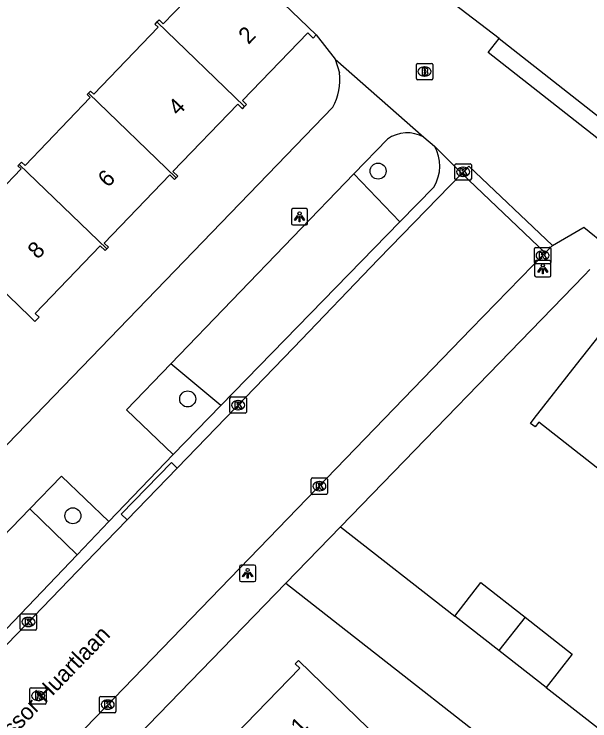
# Model space of a CAD drawing. Extents: x 157466 to 158888, y 383063 to 384677.
# Drawn here: x 158606.91 to 158642.1, y 383917.87 to 383961.04 of the extents above; entities that cross this region are included whole.
import ezdxf

# ---------------------------------------------------------------- set-up
doc = ezdxf.new("R2010")
doc.units = 0
for name, color, linetype in [('IMGEO_Boom', 7, 'Continuous'), ('IMGEO_Brandkraan', 7, 'Continuous'), ('IMGEO_Groenvoorziening', 7, 'Continuous'), ('IMGEO_Kolk', 7, 'Continuous'), ('IMGEO_Lichtpunt', 7, 'Continuous'), ('IMGEO_Openbare_ruimte_label', 7, 'Continuous'), ('IMGEO_Pand', 7, 'Continuous'), ('IMGEO_Pand_nummerreeks', 7, 'Continuous'), ('IMGEO_Rijbaan_lokaal_open', 7, 'Continuous'), ('IMGEO_Rioolput', 7, 'Continuous'), ('IMGEO_Voetpad_open', 7, 'Continuous')]:
    doc.layers.add(name, color=color, linetype=linetype)

msp = doc.modelspace()

# ---------------------------------------------------------------- linework, layer by layer
at = {"layer": 'IMGEO_Boom'}
for centre in [(158629.158, 383951.451), (158617.518, 383937.532), (158610.499, 383930.396)]:
    msp.add_circle(centre, 0.489, dxfattribs=at)
at = {"layer": 'IMGEO_Brandkraan'}
for p, q in [((158631.497, 383957.105), (158631.497, 383957.957)), ((158631.572, 383958.031), (158632.424, 383958.031)), ((158631.985, 383957.811), (158632.01, 383957.811)), ((158632.498, 383957.957), (158632.498, 383957.105)), ((158632.424, 383957.031), (158631.572, 383957.031)), ((158632.008, 383957.251), (158631.983, 383957.251))]:
    msp.add_line(p, q, dxfattribs=at)
for points in [[(158631.497, 383957.105), (158631.497, 383957.957)], [(158631.572, 383958.031), (158632.424, 383958.031)], [(158632.498, 383957.957), (158632.498, 383957.105)], [(158631.845, 383957.731), (158631.845, 383957.331), (158632.058, 383957.331)], [(158632.076, 383957.731), (158631.845, 383957.731)], [(158632.024, 383957.65), (158631.97, 383957.65), (158631.97, 383957.574)], [(158631.97, 383957.574), (158632.023, 383957.574)], [(158632.032, 383957.498), (158631.97, 383957.498), (158631.97, 383957.417)], [(158631.97, 383957.417), (158632.032, 383957.417)], [(158632.424, 383957.031), (158631.572, 383957.031)]]:
    msp.add_lwpolyline(points, dxfattribs=at)
for centre, radius, start, end in [((158631.574, 383957.955), 0.0765, 91.552, 178.448), ((158631.574, 383957.955), 0.0765, 91.552, 178.448), ((158632.422, 383957.955), 0.0765, 1.552, 88.448), ((158632.422, 383957.955), 0.0765, 1.552, 88.448), ((158632.025, 383957.612), 0.0379, 267.8285, 90.9355), ((158632.033, 383957.457), 0.0404, 269.8759, 90.5077), ((158632.08, 383957.586), 0.145, 59.4692, 91.5367), ((158632.105, 383957.633), 0.0922, 285.5137, 58.1501), ((158632.11, 383957.441), 0.105, 301.3115, 78.989), ((158631.574, 383957.107), 0.0765, 181.552, 268.448), ((158631.574, 383957.107), 0.0765, 181.552, 268.448), ((158632.064, 383957.582), 0.251, 268.6676, 293.5347), ((158632.422, 383957.107), 0.0765, 271.552, 358.448), ((158632.422, 383957.107), 0.0765, 271.552, 358.448)]:
    msp.add_arc(centre, radius, start, end, dxfattribs=at)
for centre, major_axis, ratio, start_param, end_param in [((158631.984, 383957.531), (-0.387, 0.002), 0.722429, 4.712389, 7.853982), ((158632.009, 383957.531), (-0.39, 0.002), 0.717154, 1.570796, 4.712389)]:
    msp.add_ellipse(centre, major_axis=major_axis, ratio=ratio, start_param=start_param, end_param=end_param, dxfattribs=at)
at = {"layer": 'IMGEO_Groenvoorziening'}
for points in [[(158627.681, 383951.277), (158630.485, 383948.351)], [(158619.539, 383937.128), (158616.49, 383939.676)], [(158607.862, 383930.824), (158610.765, 383928.015)]]:
    msp.add_lwpolyline(points, dxfattribs=at)
at = {"layer": 'IMGEO_Kolk'}
for p, q in [((158633.858, 383950.976), (158633.858, 383951.828)), ((158633.933, 383951.902), (158634.785, 383951.902)), ((158634.859, 383951.828), (158634.859, 383950.976)), ((158634.346, 383951.682), (158634.371, 383951.682)), ((158634.785, 383950.902), (158633.933, 383950.902)), ((158634.369, 383951.122), (158634.344, 383951.122)), ((158638.712, 383945.867), (158638.712, 383946.719)), ((158638.787, 383946.793), (158639.639, 383946.793)), ((158639.2, 383946.573), (158639.225, 383946.573)), ((158639.713, 383946.719), (158639.713, 383945.867)), ((158639.639, 383945.793), (158638.787, 383945.793)), ((158639.223, 383946.013), (158639.198, 383946.013)), ((158620.104, 383936.729), (158620.104, 383937.581)), ((158620.179, 383937.655), (158621.031, 383937.655)), ((158621.105, 383937.581), (158621.105, 383936.729)), ((158620.592, 383937.435), (158620.617, 383937.435)), ((158621.031, 383936.655), (158620.179, 383936.655)), ((158620.615, 383936.875), (158620.59, 383936.875)), ((158625.071, 383931.78), (158625.071, 383932.632)), ((158625.146, 383932.706), (158625.998, 383932.706)), ((158625.559, 383932.486), (158625.584, 383932.486)), ((158626.072, 383932.632), (158626.072, 383931.78)), ((158625.582, 383931.926), (158625.557, 383931.926)), ((158625.998, 383931.706), (158625.146, 383931.706)), ((158607.285, 383923.485), (158607.285, 383924.337)), ((158607.36, 383924.411), (158608.212, 383924.411)), ((158607.773, 383924.191), (158607.798, 383924.191)), ((158608.286, 383924.337), (158608.286, 383923.485)), ((158608.212, 383923.411), (158607.36, 383923.411)), ((158607.796, 383923.631), (158607.771, 383923.631)), ((158612.132, 383918.438), (158612.132, 383919.29)), ((158612.207, 383919.364), (158613.059, 383919.364)), ((158612.62, 383919.144), (158612.645, 383919.144)), ((158613.133, 383919.29), (158613.133, 383918.438)), ((158612.643, 383918.584), (158612.618, 383918.584)), ((158613.059, 383918.364), (158612.207, 383918.364))]:
    msp.add_line(p, q, dxfattribs=at)
for points in [[(158633.858, 383950.976), (158633.858, 383951.828)], [(158633.933, 383951.902), (158634.785, 383951.902)], [(158634.859, 383951.828), (158634.859, 383950.976)], [(158634.179, 383951.602), (158634.302, 383951.602), (158634.302, 383951.451), (158634.432, 383951.602), (158634.596, 383951.602), (158634.45, 383951.451), (158634.603, 383951.202), (158634.451, 383951.202), (158634.366, 383951.366), (158634.302, 383951.299), (158634.302, 383951.202), (158634.179, 383951.202), (158634.179, 383951.602)], [(158634.785, 383950.902), (158633.933, 383950.902)], [(158638.712, 383945.867), (158638.712, 383946.719)], [(158638.787, 383946.793), (158639.639, 383946.793)], [(158639.713, 383946.719), (158639.713, 383945.867)], [(158639.033, 383946.493), (158639.156, 383946.493), (158639.156, 383946.342), (158639.286, 383946.493), (158639.45, 383946.493), (158639.304, 383946.342), (158639.457, 383946.093), (158639.305, 383946.093), (158639.22, 383946.257), (158639.156, 383946.19), (158639.156, 383946.093), (158639.033, 383946.093), (158639.033, 383946.493)], [(158639.639, 383945.793), (158638.787, 383945.793)], [(158620.104, 383936.729), (158620.104, 383937.581)], [(158620.179, 383937.655), (158621.031, 383937.655)], [(158621.105, 383937.581), (158621.105, 383936.729)], [(158620.425, 383937.355), (158620.548, 383937.355), (158620.548, 383937.204), (158620.678, 383937.355), (158620.842, 383937.355), (158620.696, 383937.204), (158620.849, 383936.955), (158620.697, 383936.955), (158620.612, 383937.119), (158620.548, 383937.052), (158620.548, 383936.955), (158620.425, 383936.955), (158620.425, 383937.355)], [(158621.031, 383936.655), (158620.179, 383936.655)], [(158625.071, 383931.78), (158625.071, 383932.632)], [(158625.146, 383932.706), (158625.998, 383932.706)], [(158625.392, 383932.406), (158625.515, 383932.406), (158625.515, 383932.255), (158625.645, 383932.406), (158625.809, 383932.406), (158625.663, 383932.255), (158625.816, 383932.006), (158625.664, 383932.006), (158625.579, 383932.17), (158625.515, 383932.103), (158625.515, 383932.006), (158625.392, 383932.006), (158625.392, 383932.406)], [(158626.072, 383932.632), (158626.072, 383931.78)], [(158625.998, 383931.706), (158625.146, 383931.706)], [(158607.285, 383923.485), (158607.285, 383924.337)], [(158607.36, 383924.411), (158608.212, 383924.411)], [(158608.286, 383924.337), (158608.286, 383923.485)], [(158607.606, 383924.111), (158607.729, 383924.111), (158607.729, 383923.96), (158607.859, 383924.111), (158608.023, 383924.111), (158607.877, 383923.96), (158608.03, 383923.711), (158607.878, 383923.711), (158607.793, 383923.875), (158607.729, 383923.808), (158607.729, 383923.711), (158607.606, 383923.711), (158607.606, 383924.111)], [(158608.212, 383923.411), (158607.36, 383923.411)], [(158612.132, 383918.438), (158612.132, 383919.29)], [(158612.207, 383919.364), (158613.059, 383919.364)], [(158612.453, 383919.064), (158612.576, 383919.064), (158612.576, 383918.913), (158612.706, 383919.064), (158612.87, 383919.064), (158612.724, 383918.913), (158612.877, 383918.664), (158612.725, 383918.664), (158612.64, 383918.828), (158612.576, 383918.761), (158612.576, 383918.664), (158612.453, 383918.664), (158612.453, 383919.064)], [(158613.133, 383919.29), (158613.133, 383918.438)], [(158613.059, 383918.364), (158612.207, 383918.364)]]:
    msp.add_lwpolyline(points, dxfattribs=at)
for centre, start, end in [((158633.935, 383951.826), 91.552, 178.448), ((158633.935, 383951.826), 91.552, 178.448), ((158634.783, 383951.826), 1.552, 88.448), ((158634.783, 383951.826), 1.552, 88.448), ((158633.935, 383950.978), 181.552, 268.448), ((158633.935, 383950.978), 181.552, 268.448), ((158634.783, 383950.978), 271.552, 358.448), ((158634.783, 383950.978), 271.552, 358.448), ((158638.789, 383946.717), 91.552, 178.448), ((158638.789, 383946.717), 91.552, 178.448), ((158639.637, 383946.717), 1.552, 88.448), ((158639.637, 383946.717), 1.552, 88.448), ((158638.789, 383945.869), 181.552, 268.448), ((158638.789, 383945.869), 181.552, 268.448), ((158639.637, 383945.869), 271.552, 358.448), ((158639.637, 383945.869), 271.552, 358.448), ((158620.181, 383937.579), 91.552, 178.448), ((158620.181, 383937.579), 91.552, 178.448), ((158621.029, 383937.579), 1.552, 88.448), ((158621.029, 383937.579), 1.552, 88.448), ((158620.181, 383936.731), 181.552, 268.448), ((158620.181, 383936.731), 181.552, 268.448), ((158621.029, 383936.731), 271.552, 358.448), ((158621.029, 383936.731), 271.552, 358.448), ((158625.148, 383932.63), 91.552, 178.448), ((158625.148, 383932.63), 91.552, 178.448), ((158625.996, 383932.63), 1.552, 88.448), ((158625.996, 383932.63), 1.552, 88.448), ((158625.148, 383931.782), 181.552, 268.448), ((158625.148, 383931.782), 181.552, 268.448), ((158625.996, 383931.782), 271.552, 358.448), ((158625.996, 383931.782), 271.552, 358.448), ((158607.362, 383924.335), 91.552, 178.448), ((158607.362, 383924.335), 91.552, 178.448), ((158608.21, 383924.335), 1.552, 88.448), ((158608.21, 383924.335), 1.552, 88.448), ((158607.362, 383923.487), 181.552, 268.448), ((158607.362, 383923.487), 181.552, 268.448), ((158608.21, 383923.487), 271.552, 358.448), ((158608.21, 383923.487), 271.552, 358.448), ((158612.209, 383919.288), 91.552, 178.448), ((158612.209, 383919.288), 91.552, 178.448), ((158613.057, 383919.288), 1.552, 88.448), ((158613.057, 383919.288), 1.552, 88.448), ((158612.209, 383918.44), 181.552, 268.448), ((158612.209, 383918.44), 181.552, 268.448), ((158613.057, 383918.44), 271.552, 358.448), ((158613.057, 383918.44), 271.552, 358.448)]:
    msp.add_arc(centre, 0.0765, start, end, dxfattribs=at)
for centre, major_axis, ratio, start_param, end_param in [((158634.345, 383951.402), (-0.387, 0.002), 0.722429, 4.712389, 7.853982), ((158634.37, 383951.402), (-0.39, 0.002), 0.717154, 1.570796, 4.712389), ((158639.199, 383946.293), (-0.387, 0.002), 0.722429, 4.712389, 7.853982), ((158639.224, 383946.293), (-0.39, 0.002), 0.717154, 1.570796, 4.712389), ((158620.591, 383937.155), (-0.387, 0.002), 0.722429, 4.712389, 7.853982), ((158620.616, 383937.155), (-0.39, 0.002), 0.717154, 1.570796, 4.712389), ((158625.558, 383932.206), (-0.387, 0.002), 0.722429, 4.712389, 7.853982), ((158625.583, 383932.206), (-0.39, 0.002), 0.717154, 1.570796, 4.712389), ((158607.772, 383923.911), (-0.387, 0.002), 0.722429, 4.712389, 7.853982), ((158607.797, 383923.911), (-0.39, 0.002), 0.717154, 1.570796, 4.712389), ((158612.619, 383918.864), (-0.387, 0.002), 0.722429, 4.712389, 7.853982), ((158612.644, 383918.864), (-0.39, 0.002), 0.717154, 1.570796, 4.712389)]:
    msp.add_ellipse(centre, major_axis=major_axis, ratio=ratio, start_param=start_param, end_param=end_param, dxfattribs=at)
at = {"layer": 'IMGEO_Lichtpunt'}
for p, q in [((158624.758, 383949.16), (158623.95, 383949.16)), ((158624.758, 383949.16), (158623.95, 383949.16)), ((158623.856, 383949.065), (158623.856, 383948.258)), ((158623.856, 383949.065), (158623.856, 383948.258)), ((158624.852, 383948.258), (158624.852, 383949.065)), ((158624.852, 383948.258), (158624.852, 383949.065)), ((158623.95, 383948.164), (158624.758, 383948.164)), ((158623.95, 383948.164), (158624.758, 383948.164)), ((158638.729, 383945.89), (158638.729, 383945.083)), ((158638.729, 383945.89), (158638.729, 383945.083)), ((158639.631, 383945.985), (158638.823, 383945.985)), ((158639.631, 383945.985), (158638.823, 383945.985)), ((158639.725, 383945.083), (158639.725, 383945.89)), ((158639.725, 383945.083), (158639.725, 383945.89)), ((158638.823, 383944.989), (158639.631, 383944.989)), ((158638.823, 383944.989), (158639.631, 383944.989)), ((158620.686, 383927.287), (158620.686, 383926.48)), ((158620.686, 383927.287), (158620.686, 383926.48)), ((158621.588, 383927.382), (158620.78, 383927.382)), ((158621.588, 383927.382), (158620.78, 383927.382)), ((158621.682, 383926.48), (158621.682, 383927.287)), ((158621.682, 383926.48), (158621.682, 383927.287)), ((158620.78, 383926.386), (158621.588, 383926.386)), ((158620.78, 383926.386), (158621.588, 383926.386))]:
    msp.add_line(p, q, dxfattribs=at)
for points in [[(158624.23, 383948.729), (158624.269, 383948.701), (158624.081, 383948.439), (158624.043, 383948.466), (158624.23, 383948.729)], [(158624.442, 383948.701), (158624.48, 383948.728), (158624.667, 383948.466), (158624.628, 383948.438), (158624.442, 383948.701)], [(158624.332, 383948.681), (158624.379, 383948.681), (158624.379, 383948.359), (158624.332, 383948.359), (158624.332, 383948.681)], [(158639.103, 383945.554), (158639.142, 383945.526), (158638.954, 383945.264), (158638.916, 383945.291), (158639.103, 383945.554)], [(158639.205, 383945.506), (158639.252, 383945.506), (158639.252, 383945.184), (158639.205, 383945.184), (158639.205, 383945.506)], [(158639.315, 383945.526), (158639.353, 383945.553), (158639.54, 383945.291), (158639.501, 383945.263), (158639.315, 383945.526)], [(158621.06, 383926.951), (158621.099, 383926.923), (158620.911, 383926.661), (158620.873, 383926.688), (158621.06, 383926.951)], [(158621.162, 383926.903), (158621.209, 383926.903), (158621.209, 383926.581), (158621.162, 383926.581), (158621.162, 383926.903)], [(158621.272, 383926.923), (158621.31, 383926.95), (158621.497, 383926.688), (158621.458, 383926.66), (158621.272, 383926.923)]]:
    msp.add_lwpolyline(points, dxfattribs=at)
for centre in [(158624.355, 383948.863), (158639.228, 383945.688), (158621.185, 383927.085)]:
    msp.add_circle(centre, 0.0994, dxfattribs=at)
for centre, start, end in [((158623.95, 383949.065), 90, 180), ((158623.95, 383949.065), 90, 180), ((158624.758, 383949.065), 0, 90), ((158624.758, 383949.065), 0, 90), ((158623.95, 383948.258), 180, 270), ((158623.95, 383948.258), 180, 270), ((158624.758, 383948.258), 270, 0), ((158624.758, 383948.258), 270, 360), ((158638.823, 383945.89), 90, 180), ((158638.823, 383945.89), 90, 180), ((158639.631, 383945.89), 0, 90), ((158639.631, 383945.89), 0, 90), ((158638.823, 383945.083), 180, 270), ((158638.823, 383945.083), 180, 270), ((158639.631, 383945.083), 270, 0), ((158639.631, 383945.083), 270, 360), ((158620.78, 383927.287), 90, 180), ((158620.78, 383927.287), 90, 180), ((158621.588, 383927.287), 0, 90), ((158621.588, 383927.287), 0, 90), ((158620.78, 383926.48), 180, 270), ((158620.78, 383926.48), 180, 270), ((158621.588, 383926.48), 270, 0), ((158621.588, 383926.48), 270, 360)]:
    msp.add_arc(centre, 0.0946, start, end, dxfattribs=at)
at = {"layer": 'IMGEO_Pand'}
for points in [[(158615.638, 383960.557), (158615.768, 383960.692), (158616.025, 383960.444), (158620.055, 383964.627), (158619.781, 383964.889), (158619.916, 383965.031)], [(158619.916, 383965.031), (158625.372, 383959.774)], [(158615.638, 383960.557), (158615.517, 383960.432), (158615.721, 383960.235), (158611.776, 383956.141), (158611.578, 383956.331), (158611.456, 383956.205)], [(158620.998, 383955.392), (158615.638, 383960.557)], [(158625.372, 383959.774), (158625.183, 383959.578), (158624.857, 383959.892), (158620.876, 383955.76), (158621.124, 383955.522), (158620.998, 383955.392)], [(158611.456, 383956.205), (158611.374, 383956.12), (158611.566, 383955.935), (158607.577, 383951.795), (158607.363, 383952), (158607.223, 383951.855)], [(158616.814, 383951.041), (158611.456, 383956.205)], [(158616.814, 383951.041), (158616.915, 383951.145), (158616.619, 383951.431), (158620.582, 383955.543), (158620.873, 383955.262), (158620.998, 383955.392)], [(158607.223, 383951.855), (158607.142, 383951.771), (158607.337, 383951.583), (158603.348, 383947.444), (158603.108, 383947.674), (158602.849, 383947.406), (158604.174, 383946.129), (158604.584, 383945.733), (158607.875, 383942.562), (158608.185, 383942.264), (158608.438, 383942.526), (158608.2, 383942.755), (158612.175, 383946.88), (158612.467, 383946.599), (158612.568, 383946.705)], [(158612.568, 383946.705), (158607.223, 383951.855)], [(158612.568, 383946.705), (158612.67, 383946.811), (158612.416, 383947.056), (158616.425, 383951.216), (158616.714, 383950.937), (158616.814, 383951.041)], [(158644.007, 383931.702), (158643.874, 383931.807), (158644.105, 383932.101), (158638.982, 383936.117), (158638.751, 383935.822), (158638.477, 383936.037), (158638.708, 383936.332), (158641.295, 383939.632), (158643.05, 383941.871), (158643.311, 383941.667), (158643.132, 383941.438), (158648.3, 383937.387), (158648.474, 383937.609), (158648.572, 383937.532)], [(158633.84, 383924.271), (158635.441, 383926.319), (158638.14, 383924.209)], [(158636.537, 383922.162), (158633.84, 383924.271)], [(158638.14, 383924.209), (158636.537, 383922.162)], [(158638.14, 383924.209), (158641.027, 383921.952), (158639.426, 383919.904)], [(158639.426, 383919.904), (158636.537, 383922.162)], [(158620.098, 383917.072), (158620.216, 383917.193), (158620.407, 383917.006), (158624.368, 383921.086), (158624.098, 383921.349), (158624.299, 383921.556), (158627.887, 383918.074), (158629.694, 383916.319), (158629.463, 383916.081), (158629.152, 383916.383), (158625.204, 383912.316), (158625.497, 383912.032), (158625.396, 383911.928)]]:
    msp.add_lwpolyline(points, dxfattribs=at)
at = {"layer": 'IMGEO_Rijbaan_lokaal_open'}
for points in [[(158636.551, 383959.545), (158633.805, 383961.648)], [(158648.511, 383950.171), (158647.839, 383949.313), (158635.879, 383958.687), (158636.551, 383959.545)], [(158636.551, 383959.545), (158648.511, 383950.171)], [(158634.281, 383951.301), (158634.698, 383951.752), (158639.825, 383946.899)], [(158616.881, 383933.307), (158623.997, 383940.655), (158629.192, 383946.077), (158634.281, 383951.301)], [(158639.367, 383946.454), (158634.281, 383951.301)], [(158639.825, 383946.899), (158639.367, 383946.454)], [(158639.367, 383946.454), (158634.853, 383941.812), (158600.027, 383905.849), (158591.324, 383897.081), (158585.695, 383891.294), (158585.568, 383891.156)], [(158616.881, 383933.307), (158613.815, 383930.143)], [(158580.646, 383896.169), (158580.765, 383896.27), (158586.233, 383901.895), (158601.661, 383917.572), (158611.864, 383928.128), (158613.815, 383930.143)], [(158623.51, 383926.275), (158626.862, 383929.728)], [(158626.862, 383929.728), (158633.84, 383924.271)], [(158623.51, 383926.275), (158641.472, 383912.228)], [(158639.426, 383919.904), (158644.68, 383915.814)]]:
    msp.add_lwpolyline(points, dxfattribs=at)
at = {"layer": 'IMGEO_Rioolput'}
for p, q in [((158607.876, 383918.969), (158607.876, 383919.821)), ((158607.951, 383919.895), (158608.803, 383919.895)), ((158608.877, 383919.821), (158608.877, 383918.969)), ((158608.364, 383919.675), (158608.389, 383919.675)), ((158608.387, 383919.115), (158608.362, 383919.115)), ((158608.803, 383918.895), (158607.951, 383918.895))]:
    msp.add_line(p, q, dxfattribs=at)
for points in [[(158607.876, 383918.969), (158607.876, 383919.821)], [(158607.951, 383919.895), (158608.803, 383919.895)], [(158608.877, 383919.821), (158608.877, 383918.969)], [(158608.465, 383919.593), (158608.213, 383919.595), (158608.213, 383919.195)], [(158608.391, 383919.514), (158608.337, 383919.514), (158608.337, 383919.433)], [(158608.337, 383919.433), (158608.389, 383919.433)], [(158608.213, 383919.195), (158608.337, 383919.195), (158608.337, 383919.357), (158608.348, 383919.357)], [(158608.395, 383919.328), (158608.466, 383919.195), (158608.606, 383919.195), (158608.541, 383919.321)], [(158608.803, 383918.895), (158607.951, 383918.895)]]:
    msp.add_lwpolyline(points, dxfattribs=at)
for centre, radius, start, end in [((158607.953, 383919.819), 0.0765, 91.552, 178.448), ((158607.953, 383919.819), 0.0765, 91.552, 178.448), ((158608.801, 383919.819), 0.0765, 1.552, 88.448), ((158608.801, 383919.819), 0.0765, 1.552, 88.448), ((158608.373, 383919.622), 0.19, 274.7715, 282.9687), ((158608.397, 383919.418), 0.0964, 77.0061, 93.1865), ((158608.411, 383919.475), 0.0378, 276.6634, 79.6772), ((158608.464, 383919.483), 0.109, 350.3612, 89.416), ((158608.462, 383919.483), 0.112, 277.5842, 350.9817), ((158607.953, 383918.971), 0.0765, 181.552, 268.448), ((158607.953, 383918.971), 0.0765, 181.552, 268.448), ((158608.347, 383919.304), 0.0533, 26.0293, 88.6989), ((158608.446, 383919.268), 0.108, 29.5134, 73.7905), ((158608.801, 383918.971), 0.0765, 271.552, 358.448), ((158608.801, 383918.971), 0.0765, 271.552, 358.448)]:
    msp.add_arc(centre, radius, start, end, dxfattribs=at)
for centre, major_axis, ratio, start_param, end_param in [((158608.363, 383919.395), (-0.387, 0.002), 0.722429, 4.712389, 7.853982), ((158608.388, 383919.395), (-0.39, 0.002), 0.717154, 1.570796, 4.712389)]:
    msp.add_ellipse(centre, major_axis=major_axis, ratio=ratio, start_param=start_param, end_param=end_param, dxfattribs=at)
at = {"layer": 'IMGEO_Voetpad_open'}
for points in [[(158625.372, 383959.774), (158626.524, 383958.289)], [(158626.524, 383958.289), (158631.956, 383953.514)], [(158626.524, 383958.289), (158626.798, 383957.45)], [(158626.393, 383955.347), (158574.651, 383901.833)], [(158631.956, 383953.514), (158632.61, 383952.978)], [(158627.681, 383951.277), (158629.727, 383953.398)], [(158632.61, 383952.978), (158634.281, 383951.301)], [(158616.49, 383939.676), (158627.681, 383951.277)], [(158632.577, 383950.497), (158630.485, 383948.351)], [(158630.485, 383948.351), (158619.539, 383937.128)], [(158639.825, 383946.899), (158641.683, 383947.99), (158641.729, 383948.017), (158644.552, 383945.748)], [(158642.104, 383945.43), (158641.756, 383945.071), (158626.862, 383929.728)], [(158616.621, 383934.135), (158613.783, 383936.87), (158616.49, 383939.676)], [(158619.539, 383937.128), (158616.621, 383934.135)], [(158616.621, 383934.135), (158612.705, 383930.041)], [(158613.815, 383930.143), (158613.454, 383930.488), (158616.521, 383933.656), (158616.881, 383933.307)], [(158607.862, 383930.824), (158609.797, 383932.825), (158612.705, 383930.041)], [(158598.313, 383920.947), (158607.862, 383930.824)], [(158612.705, 383930.041), (158610.765, 383928.015)], [(158610.765, 383928.015), (158601.261, 383918.093)], [(158585.327, 383886.944), (158623.51, 383926.275)]]:
    msp.add_lwpolyline(points, dxfattribs=at)
for centre, radius, start, end in [((158623.255, 383957.042), 3.567, 331.6278, 6.5708), ((158630.931, 383951.733), 2.055, 60.084, 125.8741), ((158630.475, 383951.766), 2.455, 328.8841, 29.5918)]:
    msp.add_arc(centre, radius, start, end, dxfattribs=at)

# ---------------------------------------------------------------- texts
at = {"layer": 'IMGEO_Openbare_ruimte_label'}
msp.add_text('Professor Huartlaan', height=1, rotation=45.8104, dxfattribs=at).set_placement((158604.562, 383914.541))
at = {"layer": 'IMGEO_Pand_nummerreeks'}
for s, rotation, p in [('2', 45.5334, (158621.231, 383959.153)), ('4', 45.5334, (158616.935, 383954.777)), ('6', 45.5334, (158612.639, 383950.4)), ('8', 45.5334, (158608.345, 383946.024)), ('1', 45.9817, (158624.434, 383916.976))]:
    msp.add_text(s, height=1, rotation=rotation, dxfattribs=at).set_placement(p)

doc.saveas('drawing.dxf')
